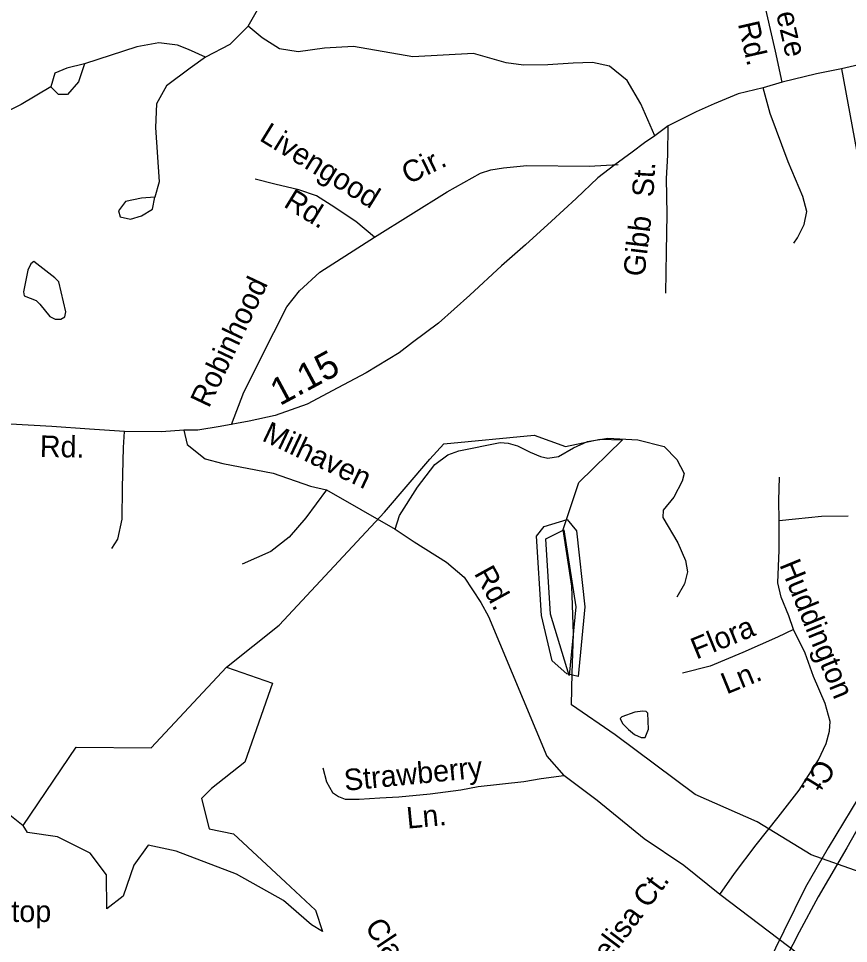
# Model space of a CAD drawing. Extents: x 1547597 to 1699558, y 810033 to 920809.
# Drawn here: x 1602802 to 1606475, y 862386 to 866479 of the extents above; entities that cross this region are included whole.
import ezdxf

# ---------------------------------------------------------------- set-up
doc = ezdxf.new("R2010")
doc.units = 0
for name, color, linetype in [('Exist Hydrographic Buffer Line', 7, 'Continuous'), ('Exist Hydrographic Creek Single Shore', 7, 'Continuous'), ('Exist Hydrographic Lake Shore', 7, 'Continuous'), ('Exist Hydrographic Misc Water Feature', 7, 'Continuous'), ('Exist Road Non-System Type 51', 7, 'Continuous'), ('Exist Road Non-System Type 51 Label', 7, 'Continuous'), ('Exist Road Secondary Mileage Hundredths English Label', 7, 'Continuous'), ('Exist Road Secondary Type 51 Attributed', 7, 'Continuous'), ('Exist Road Secondary Type 51 Label', 7, 'Continuous'), ('Exist Utilities Electrical Transmission Line', 7, 'Continuous')]:
    doc.layers.add(name, color=color, linetype=linetype)

msp = doc.modelspace()

# ---------------------------------------------------------------- linework, layer by layer
at = {"layer": 'Exist Hydrographic Buffer Line'}
msp.add_lwpolyline([(1605238.9, 863572.2), (1605155.4, 863843.3), (1605135.5, 864176.1), (1605215.7, 864216), (1605267.5, 863876), (1605238.9, 863572.2)], dxfattribs=at)
at = {"layer": 'Exist Hydrographic Creek Single Shore'}
msp.add_line((1605281.7, 864426.5), (1605474, 864614.9), dxfattribs=at)
for points in [[(1602821.9, 862908), (1603057.5, 863254.6), (1603389.6, 863251.7), (1603721.7, 863609.7), (1603955.6, 863795.4), (1604421.2, 864295), (1604622.4, 864529), (1604683.8, 864597.1), (1605083.4, 864635.6), (1605222.5, 864585.3), (1605376.4, 864617.9), (1605474, 864614.9)], [(1610136.7, 862796.8), (1609809.7, 862616.4), (1609290.7, 862489), (1609015.7, 862461.8), (1608681.7, 862455.4), (1607996, 862456), (1606949.6, 862526.9), (1606525.7, 862702.7), (1606309.6, 862779.3), (1606070.6, 862925.3), (1605796.7, 863045.8), (1605441.7, 863309.1), (1605249.2, 863443), (1605252.1, 863582.3), (1605258, 863757), (1605250.4, 863968), (1605212.5, 864218.3), (1605281.7, 864426.5)], [(1600311.1, 862435.4), (1600475.2, 862595.7), (1600734.7, 862954.7), (1600937.7, 863128), (1601079.7, 863174.2), (1601719, 863081.8), (1602495.7, 863073.3), (1602628.9, 863061.4), (1602821.9, 862908)]]:
    msp.add_lwpolyline(points, dxfattribs=at)
at = {"layer": 'Exist Hydrographic Lake Shore'}
for points in [[(1605228.7, 863579.2), (1605162.7, 863636.4), (1605115.7, 863837.6), (1605094.7, 864189.2), (1605128.6, 864231.3), (1605229.6, 864262)], [(1605229.6, 864262), (1605270.6, 864212), (1605307.6, 863876.3), (1605278.6, 863568.4), (1605228.7, 863579.2)]]:
    msp.add_lwpolyline(points, dxfattribs=at)
at = {"layer": 'Exist Hydrographic Misc Water Feature'}
for points in [[(1602896.9, 865215.3), (1602940.8, 865160.9), (1602964.7, 865148.6), (1602988.7, 865148.3), (1603006.9, 865159.3), (1603011.4, 865181.5), (1602980.2, 865314), (1602963.3, 865332.1), (1602869.8, 865403.5), (1602855.9, 865393.3), (1602842.8, 865365.2), (1602823.8, 865269.4), (1602827, 865252.1), (1602879.9, 865231), (1602896.9, 865215.3)], [(1603721.7, 863609.7), (1603926.1, 863538.7), (1603804, 863189.2), (1603656.4, 863072.7), (1603611, 863027.3), (1603645.1, 862893.8), (1603752.9, 862871), (1603982.9, 862658), (1604116, 862533.8), (1604147.2, 862440.1), (1604099, 862468.5), (1603974.1, 862576.4), (1603766.9, 862692.9), (1603500, 862795.2), (1603375.2, 862820.8), (1603312.7, 862732.7), (1603264.5, 862596.3), (1603193.5, 862539.5), (1603190.7, 862690.1), (1603119.7, 862786.7), (1602974.9, 862857.7), (1602841.5, 862877.6), (1602821.9, 862908)], [(1605564.9, 863415.1), (1605529.6, 863409.4), (1605471.3, 863389), (1605464.7, 863381.7), (1605473.9, 863359.7), (1605500.8, 863332.7), (1605527.3, 863311.3), (1605556.8, 863297.2), (1605574.8, 863297.4), (1605589.5, 863335.1), (1605586.8, 863405.8), (1605579.1, 863413.2), (1605564.9, 863415.1)]]:
    msp.add_lwpolyline(points, dxfattribs=at)
at = {"layer": 'Exist Road Non-System Type 51'}
for points in [[(1603818.5, 866445.4), (1603864.8, 866527.9), (1603885.4, 866592.3), (1603895.7, 866659.3), (1603882.8, 866734.1), (1603849.4, 866837.2), (1603818.5, 866937.7), (1603797.9, 867027.9)], [(1606180.6, 866197.7), (1606151, 866333.7), (1606095.6, 866578.5), (1606062.3, 866723.1)], [(1603818.5, 866445.4), (1603737.8, 866364.1), (1603629.3, 866308)], [(1605618.4, 865959.7), (1605555.5, 866101.3), (1605495.8, 866205.2), (1605417.2, 866268.1), (1605341.7, 866283.8), (1605256.8, 866280.7), (1605143.6, 866274.4), (1605036.6, 866272.7), (1604959.3, 866283.1), (1604815.1, 866324.3), (1604546.2, 866309), (1604284.6, 866355.2), (1604155.8, 866347.5), (1604039.9, 866332), (1603957.5, 866344.9), (1603880.3, 866393.9), (1603818.5, 866445.4)], [(1603629.3, 866308), (1603554.5, 866341.7), (1603505.8, 866360.4), (1603423.5, 866371.6), (1603326.3, 866352.9), (1603094.3, 866278)], [(1603629.3, 866308), (1603562, 866259.3), (1603457.2, 866180.7), (1603412.3, 866102), (1603408.6, 865997.2), (1603424.5, 865755.6), (1603405.8, 865688.2)], [(1603094.3, 866278), (1603068.1, 866199.4), (1603019.5, 866143.2), (1602978.3, 866143.2), (1602944.7, 866176.9)], [(1603094.3, 866278), (1603015.7, 866259.3), (1602963.4, 866236.8), (1602944.7, 866176.9)], [(1606443.9, 866255.6), (1606472.2, 866104.5), (1606509.9, 865896.8), (1606531.9, 865739.5), (1606522.5, 865692.3), (1606531.9, 865632.5), (1606528.8, 865525.5), (1606519.3, 865434.3), (1606528.8, 865358.8), (1606557.1, 865346.2), (1606575.2, 865340.6), (1606586.9, 865334.1), (1606608.4, 865333.7), (1606679.1, 865324.2), (1606830.6, 865330.4), (1606959.8, 865345.1)], [(1602944.7, 866176.9), (1602813.7, 866098.3), (1602716.4, 866049.6), (1602660.3, 866019.7), (1602489.2, 865875.4)], [(1606233, 865484.5), (1606249.5, 865508.2), (1606278.6, 865567.7), (1606289.9, 865625.1), (1606272.9, 865691.7), (1606207.7, 865844.7), (1606127.8, 866058.2), (1606096.8, 866171.9)], [(1605665.6, 865264.3), (1605668.7, 865446.8), (1605671.8, 865613.6), (1605669.5, 865770.8), (1605675.4, 865874.6), (1605677.3, 866004.5)], [(1604376.5, 865510.9), (1604698.2, 865711.8), (1604845.8, 865794.1), (1604891.7, 865808.7), (1604947.4, 865818.3), (1605051.4, 865828), (1605327.1, 865825.6), (1605455.3, 865832.9)], [(1604376.5, 865510.9), (1604294.3, 865581.1), (1604185.4, 865653.7), (1604120.1, 865694.9), (1604042.7, 865721.5), (1603936.3, 865745.7), (1603849.2, 865767.5)], [(1603405.8, 865688.2), (1603345.9, 865684.5), (1603274.8, 865669.5), (1603244.9, 865628.3), (1603252.4, 865602.1)], [(1603252.4, 865602.1), (1603297.3, 865590.9), (1603345.9, 865605.8), (1603394.6, 865635.8), (1603405.8, 865688.2)], [(1603745.2, 864683), (1603798.4, 864825.9), (1603931.5, 865089.7), (1603989.5, 865203.5), (1604045.2, 865273.7), (1604134.7, 865356), (1604376.5, 865510.9)], [(1603214.8, 864134), (1603241.5, 864175.5), (1603261.1, 864263.1), (1603261.7, 864403), (1603266.9, 864580.8), (1603270.3, 864652.3)], [(1603534, 864657.5), (1603548.8, 864594.2), (1603627.4, 864530.8), (1603705.9, 864510.6), (1603928.8, 864467.5), (1604093.4, 864409.2), (1604165.5, 864392.9)], [(1604469, 864219.7), (1604488.2, 864279.6), (1604567.3, 864405.8), (1604644.2, 864506.3), (1604701.9, 864549.1), (1604751.1, 864566.2), (1604932.8, 864602.6), (1604969.1, 864600.4), (1605009.7, 864587.6), (1605065.3, 864559.8), (1605112.3, 864540.5), (1605144.4, 864534.1), (1605191.4, 864540.5), (1605257.7, 864579), (1605319.6, 864606.9), (1605409.4, 864621.8), (1605541.9, 864615.4), (1605659.5, 864585.5), (1605715.1, 864527.7), (1605747.1, 864465.7), (1605738.6, 864431.5), (1605702.2, 864360.9), (1605655.2, 864303.1), (1605653.1, 864271), (1605719.3, 864159.8), (1605753.5, 864080.6), (1605762.1, 864031.5), (1605749.2, 863978), (1605715.1, 863918.1)], [(1606168.3, 864258.2), (1606165.9, 864346.3), (1606170, 864450)], [(1604165.5, 864392.9), (1604073.2, 864269.7), (1603999.7, 864183.6), (1603918.7, 864120.2), (1603792, 864064.4)], [(1604165.5, 864392.9), (1604469, 864219.7)], [(1606231.4, 863775.2), (1606210.4, 863835.5), (1606176.1, 863918.2), (1606161.3, 863982.4), (1606167.9, 864126.3), (1606168.3, 864258.2)], [(1606168.3, 864258.2), (1606240.5, 864264.9), (1606354.6, 864276.8), (1606472.5, 864278.6)], [(1604469, 864219.7), (1604552.3, 864164.1), (1604695.5, 864074.2), (1604774.6, 864007.9), (1604847.3, 863894.6), (1604881.5, 863832.5), (1605140.3, 863214.9), (1605214.4, 863130.1)], [(1606231.4, 863775.2), (1606160.9, 863742.4), (1606007.6, 863673.3), (1605862.7, 863614), (1605740.2, 863582.3)], [(1605905.9, 862603.8), (1605969.6, 862696.5), (1606065.8, 862822.6), (1606163.9, 862944.7), (1606256.2, 863065.1), (1606342.6, 863199.4), (1606375.8, 863270.8), (1606390.8, 863326.5), (1606393.6, 863368.5), (1606371.2, 863448.8), (1606319.4, 863567.7), (1606283.3, 863670.3), (1606231.4, 863775.2)], [(1604147.9, 863163.5), (1604164.8, 863101.2), (1604191.9, 863054.8), (1604217.5, 863036.2), (1604247.3, 863025.6), (1604309.3, 863024.6), (1604401.3, 863030.9), (1604485.2, 863035.4), (1604623.4, 863048.8), (1604759.6, 863066.3), (1604835.8, 863080.9), (1605037.9, 863103.3), (1605114, 863115.9), (1605214.4, 863130.1)], [(1605905.9, 862603.8), (1605745.7, 862731.1), (1605570.9, 862849.7), (1605362.2, 863019.4), (1605214.4, 863130.1)], [(1606501.1, 862154.2), (1606253, 862338.8), (1605905.9, 862603.8)]]:
    msp.add_lwpolyline(points, dxfattribs=at)
at = {"layer": 'Exist Road Secondary Type 51 Attributed'}
msp.add_lwpolyline([(1606628.9, 866299.7), (1606443.9, 866255.6), (1606332.4, 866234), (1606180.6, 866197.7), (1606096.8, 866171.9), (1605987.1, 866146.1), (1605880.7, 866100.9), (1605800.1, 866065.4), (1605677.3, 866004.5), (1605618.4, 865959.7), (1605571.9, 865928.4), (1605517.2, 865887.5), (1605440.2, 865830.8), (1605365.3, 865774.3), (1605269.3, 865682.9), (1605160.8, 865582.6), (1605045.9, 865478.2), (1604939.5, 865384.2), (1604799.6, 865254.7), (1604659.8, 865131.4), (1604545, 865045.8), (1604486, 864999.7), (1604339.8, 864910.9), (1604214.5, 864845.6), (1604078.7, 864772.5), (1603937.7, 864722.8), (1603822.8, 864696.7), (1603694.9, 864673.2), (1603595.7, 864657.5), (1603534, 864657.5), (1603434.8, 864649.7), (1603270.3, 864652.3), (1603116.3, 864662.7), (1602949.2, 864673.2), (1602766.4, 864683.6)], dxfattribs=at)
at = {"layer": 'Exist Utilities Electrical Transmission Line'}
for points in [[(1606651.4, 863135.9), (1606466.5, 862809.1), (1606341.1, 862593.3), (1606256.7, 862436.8), (1606174.4, 862276.1)], [(1606554.9, 863089.5), (1606384.5, 862810.4), (1606283.9, 862636.1), (1606188.9, 862441.7), (1606114.6, 862291)]]:
    msp.add_lwpolyline(points, dxfattribs=at)

# ---------------------------------------------------------------- texts
at = {"layer": 'Exist Road Non-System Type 51 Label'}
for s, rotation, p in [('Breeze', 282.763, (1606110.2, 866694)), ('Rd.', 282.763, (1605984.8, 866456.2)), ('Livengood', 328.3716, (1603863.5, 865942.2)), ('Cir.', 25.9069, (1604526.4, 865743.5)), ('St.', 86.7419, (1605611.3, 865686.9)), ('Rd.', 328.3716, (1603970.5, 865649.1)), ('Gibb', 83.178, (1605571.5, 865334.1)), ('Robinhood', 64.5853, (1603644.2, 864751.8)), ('Milhaven', 334.6088, (1603874.7, 864613.4)), ('Huddington', 292.2552, (1606167.7, 864062.4)), ('Rd.', 298.9483, (1604815.8, 864024.3)), ('Flora', 22.2579, (1605801.5, 863642.1)), ('Ln.', 22.2579, (1605935.2, 863487.8)), ('Strawberry', 5.5425, (1604246.9, 863061.7)), ('Ct.', 238.3786, (1606341.5, 863210)), ('Ln.', 5.5425, (1604523.2, 862894.2)), ('Ct.', 53.1509, (1605588.8, 862537.6)), ('Loyelisa', 53.1509, (1605288.9, 862137.4)), ('Claverton', 303.5466, (1604331.4, 862460.2))]:
    msp.add_text(s, height=95, rotation=rotation, dxfattribs=at).set_placement(p)
msp.add_text('Pinetop', height=95, dxfattribs=at).set_placement((1602516, 862481.7))
at = {"layer": 'Exist Road Secondary Mileage Hundredths English Label'}
msp.add_text('1.15', height=120, rotation=28.3152, dxfattribs=at).set_placement((1603958.3, 864763.5))
at = {"layer": 'Exist Road Secondary Type 51 Label'}
msp.add_text('Rd.', height=95, rotation=358.9728, dxfattribs=at).set_placement((1602895.7, 864539.5))

doc.saveas('drawing.dxf')
